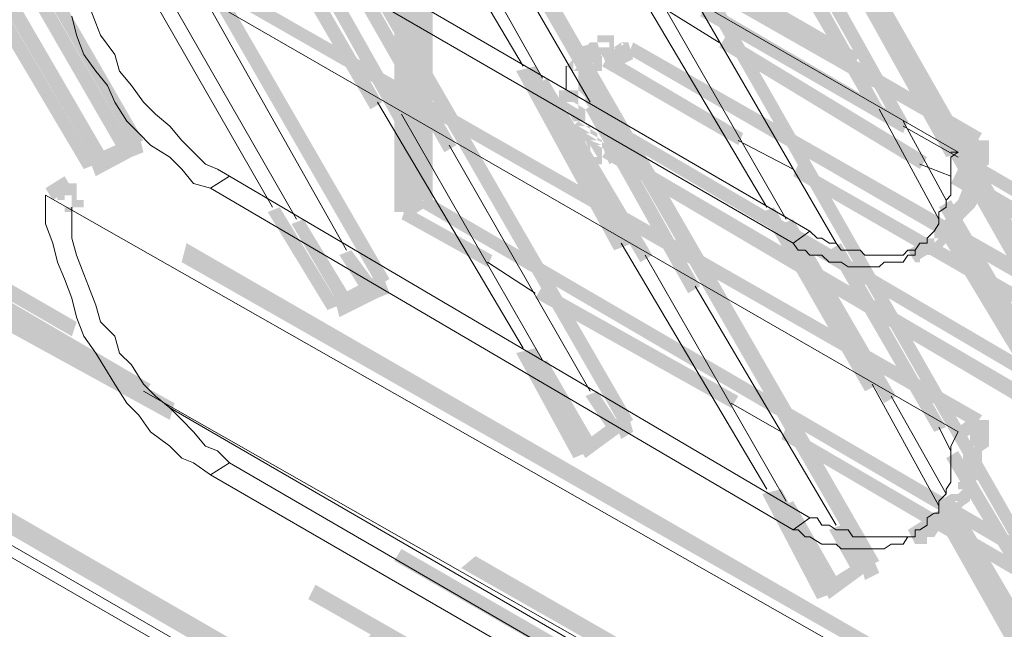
# Model space of a CAD drawing. Header units: millimetres. Extents: x -91 to 1961, y -1152 to 358.
# Tile 246 of 656: x 222.41 to 229.23, y 92.75 to 96.97. Entities that reach past the tile are written whole.
import ezdxf

# ---------------------------------------------------------------- set-up
doc = ezdxf.new("R2010")
doc.units = ezdxf.units.MM
doc.header["$MEASUREMENT"] = 0
doc.layers.get('0').update_dxf_attribs({"linetype": 'CONTINUOUS'})

msp = doc.modelspace()

# ---------------------------------------------------------------- hatches: boundary and pattern name
at = {"true_color": 0xaaaaaa}
h = msp.add_hatch(color=253, dxfattribs=at)
h.paths.add_polyline_path([(193.6224, 110.1673), (199.1318, 106.9907), (199.0987, 106.908), (193.5893, 110.0846)])
h.paths.add_polyline_path([(201.8948, 105.3693), (207.3876, 102.1928), (207.3545, 102.11), (201.8451, 105.2866)])
h.paths.add_polyline_path([(210.1506, 100.6376), (215.6599, 97.461), (215.6103, 97.3783), (210.1009, 100.5548)])
h.paths.add_polyline_path([(218.4063, 95.8396), (223.9157, 92.663), (223.833, 92.5803), (218.3567, 95.7569)])
h.paths.add_polyline_path([(226.6621, 91.1078), (232.1219, 87.9313), (232.0888, 87.8485), (226.5794, 91.0251)])
h.paths.add_polyline_path([(234.8848, 86.3099), (236.4897, 85.433), (236.44, 85.3503), (234.8352, 86.2272)])
h = msp.add_hatch(color=253, dxfattribs=at)
h.paths.add_polyline_path([(193.6224, 110.1177), (199.1318, 106.9411), (199.0987, 106.8584), (193.5893, 110.0349)])
h.paths.add_polyline_path([(201.8948, 105.3363), (207.3876, 102.1597), (207.3545, 102.077), (201.8451, 105.2535)])
h.paths.add_polyline_path([(210.1506, 100.5879), (215.6599, 97.4114), (215.6103, 97.3286), (210.1009, 100.5052)])
h.paths.add_polyline_path([(218.4063, 95.8065), (223.9157, 92.6299), (223.833, 92.5472), (218.3567, 95.7238)])
h.paths.add_polyline_path([(226.6621, 91.0582), (232.1219, 87.8816), (232.0888, 87.7989), (226.5794, 90.9755)])
h.paths.add_polyline_path([(234.8848, 86.2768), (236.4897, 85.3834), (236.44, 85.3007), (234.8352, 86.1941)])
h = msp.add_hatch(color=253, dxfattribs=at)
h.paths.add_polyline_path([(236.44, 91.902), (230.9472, 95.0786), (230.9803, 95.1778), (236.4897, 92.0013)])
h.paths.add_polyline_path([(228.1842, 96.6503), (222.6749, 99.8269), (222.7245, 99.9096), (228.2339, 96.733)])
h.paths.add_polyline_path([(219.9285, 101.4317), (214.4191, 104.6083), (214.4687, 104.7076), (219.9781, 101.531)])
h.paths.add_polyline_path([(211.6727, 106.18), (206.1633, 109.3566), (206.246, 109.4393), (211.7554, 106.2628)])
h = msp.add_hatch(color=253, dxfattribs=at)
h.paths.add_polyline_path([(223.1878, 96.1043), (220.0112, 101.6137), (220.0939, 101.6468), (223.2705, 96.1374)])
h.paths.add_polyline_path([(218.4063, 104.3601), (216.1563, 108.215), (216.239, 108.2647), (218.5387, 104.4098)])
h = msp.add_hatch(color=253, dxfattribs=at)
h.paths.add_polyline_path([(200.7863, 107.5863), (206.2956, 104.4098), (206.246, 104.3105), (200.7366, 107.4871)])
h.paths.add_polyline_path([(209.0421, 102.7884), (214.5514, 99.6118), (214.5018, 99.5291), (209.009, 102.7057)])
h.paths.add_polyline_path([(217.2979, 98.0566), (222.8072, 94.88), (222.7741, 94.7808), (217.2648, 97.9573)])
h.paths.add_polyline_path([(225.5702, 93.2586), (230.6494, 90.3468), (230.5998, 90.2641), (225.4709, 93.1759)])
h = msp.add_hatch(color=253, dxfattribs=at)
h.paths.add_polyline_path([(230.517, 90.049), (225.0077, 93.2256), (225.0573, 93.3083), (230.5667, 90.1317)])
h.paths.add_polyline_path([(222.2613, 94.7808), (216.7519, 97.9573), (216.8015, 98.0566), (222.2943, 94.88)])
h.paths.add_polyline_path([(214.0055, 99.5291), (208.4961, 102.7057), (208.5292, 102.838), (214.0386, 99.6614)])
h.paths.add_polyline_path([(205.7331, 104.3105), (200.6539, 107.2885), (200.7035, 107.3713), (205.7828, 104.4098)])
h = msp.add_hatch(color=253, dxfattribs=at)
h.paths.add_polyline_path([(224.8919, 95.1282), (221.7153, 100.6376), (221.798, 100.6707), (224.9746, 95.1778)])
h.paths.add_polyline_path([(220.0939, 103.384), (217.8604, 107.2389), (217.9431, 107.2885), (220.2263, 103.4336)])
h = msp.add_hatch(color=253, dxfattribs=at)
h.paths.add_polyline_path([(229.9214, 89.8339), (224.4121, 92.9608), (224.4617, 93.0601), (229.9711, 89.9166)])
h.paths.add_polyline_path([(221.6656, 94.5822), (216.1563, 97.7588), (216.2059, 97.8415), (221.7153, 94.6649)])
h.paths.add_polyline_path([(213.4099, 99.314), (207.9005, 102.4906), (207.9501, 102.5898), (213.4429, 99.4133)])
h.paths.add_polyline_path([(205.1541, 104.0623), (200.0583, 107.0238), (200.1079, 107.1065), (205.1872, 104.145)])
h = msp.add_hatch(color=253, dxfattribs=at)
h.paths.add_polyline_path([(200.1079, 107.0734), (205.6173, 103.8969), (205.5677, 103.8141), (200.0583, 106.9907)])
h.paths.add_polyline_path([(208.3637, 102.292), (213.8731, 99.1155), (213.8235, 99.0162), (208.3306, 102.1928)])
h.paths.add_polyline_path([(216.6195, 97.5437), (222.1289, 94.3671), (222.0958, 94.2844), (216.5864, 97.461)])
h.paths.add_polyline_path([(224.8919, 92.7623), (229.9711, 89.8339), (229.9214, 89.7512), (224.7926, 92.663)])
h = msp.add_hatch(color=253, dxfattribs=at)
h.paths.add_polyline_path([(226.5794, 94.1521), (223.4028, 99.6614), (223.4856, 99.6945), (226.6621, 94.2017)])
h.paths.add_polyline_path([(221.798, 102.4079), (219.5479, 106.2628), (219.6307, 106.3124), (221.9138, 102.4575)])
h = msp.add_hatch(color=253, dxfattribs=at)
h.paths.add_polyline_path([(228.267, 93.1759), (225.0904, 98.6853), (225.1897, 98.7349), (228.3662, 93.2256)])
h.paths.add_polyline_path([(223.4856, 101.4317), (221.2355, 105.2866), (221.3348, 105.3363), (223.6179, 101.4813)])
h = msp.add_hatch(color=253, dxfattribs=at)
h.paths.add_polyline_path([(229.9711, 92.1667), (226.8276, 97.6761), (226.9103, 97.7092), (230.0538, 92.1998)])
h.paths.add_polyline_path([(225.2228, 100.4225), (222.9727, 104.3105), (223.0719, 104.3601), (225.3055, 100.4721)])
h = msp.add_hatch(color=253, dxfattribs=at)
h.paths.add_polyline_path([(229.9711, 94.2017), (226.8276, 99.6945), (226.9103, 99.7442), (230.0538, 94.2348)])
h.paths.add_polyline_path([(225.2228, 102.4575), (224.7099, 103.3013), (224.7926, 103.3509), (225.3055, 102.4906)])
for points in [[(220.9542, 99.5787), (223.0223, 96.0216), (222.9396, 95.972), (220.855, 99.5291)], [(221.2024, 99.5291), (223.1878, 96.1043), (223.105, 96.0547), (221.1197, 99.496)], [(229.028, 96.1043), (223.5352, 99.2313), (223.5683, 99.3636), (229.0777, 96.1871)], [(222.8569, 95.9389), (221.5829, 98.0897), (221.6656, 98.1393), (222.9396, 95.972)], [(225.14, 98.1724), (225.14, 95.7238), (225.2724, 95.7238), (225.2724, 98.1724)], [(225.0077, 98.0897), (225.0077, 96.3194), (225.14, 96.3194), (225.14, 98.0897)], [(224.8422, 96.3525), (224.1308, 97.5768), (224.2135, 97.6264), (224.9249, 96.4021)], [(228.3166, 96.3194), (227.5886, 97.5768), (227.6879, 97.6264), (228.3993, 96.3525)], [(224.379, 97.5768), (225.0904, 96.3194), (225.0077, 96.2698), (224.2963, 97.5437)], [(227.8534, 97.5437), (228.5648, 96.2698), (228.4821, 96.2367), (227.7706, 97.4941)], [(229.028, 94.1521), (223.5352, 97.2955), (223.5683, 97.3783), (229.0777, 94.2348)], [(224.7099, 97.3783), (225.4378, 96.1043), (225.3551, 96.0547), (224.6271, 97.3286)], [(228.2339, 97.3783), (228.9453, 96.0547), (228.8295, 96.0216), (228.1015, 97.3286)], [(228.5317, 96.1871), (227.1254, 96.9977), (227.175, 97.0805), (228.5648, 96.2698)], [(227.3074, 96.8654), (228.6971, 96.0216), (228.6475, 95.9389), (227.2577, 96.7827)], [(226.4471, 96.6999), (226.3312, 96.6503), (226.2816, 96.7827), (226.414, 96.8158)], [(226.6621, 96.6999), (226.4967, 96.6172), (226.4471, 96.733), (226.629, 96.8158)], [(230.0042, 94.7808), (226.629, 96.733), (226.6621, 96.8158), (230.0538, 94.88)], [(226.4967, 96.733), (227.4232, 96.1871), (227.3901, 96.1043), (226.4471, 96.6503)], [(226.5298, 95.3764), (225.8515, 96.6172), (225.9838, 96.6503), (226.6621, 95.426)], [(226.0665, 96.5676), (226.7945, 95.3433), (226.7118, 95.2936), (225.9838, 96.5179)], [(226.414, 96.4021), (227.1254, 95.1282), (227.0427, 95.0786), (226.3312, 96.3525)], [(225.0077, 96.3194), (225.0077, 95.6411), (225.14, 95.6411), (225.14, 96.3194)], [(223.2705, 96.0547), (223.1878, 96.0216), (223.1547, 96.1374), (223.2374, 96.1871)], [(226.6621, 96.0547), (226.4967, 95.972), (226.4471, 96.1043), (226.629, 96.1871)], [(226.6621, 96.1871), (230.0538, 94.2017), (230.0042, 94.119), (226.629, 96.1043)], [(228.9122, 96.1043), (229.028, 96.1871), (229.0777, 96.1043), (228.9453, 96.0216)], [(223.1878, 96.0216), (222.9396, 95.8892), (222.89, 96.0216), (223.1547, 96.1374)], [(229.8387, 94.0197), (226.4471, 96.0216), (226.4967, 96.1043), (229.8884, 94.119)], [(228.6971, 95.4591), (228.7468, 95.4591), (228.7468, 95.426), (228.7799, 95.4591), (228.7468, 95.4591), (228.7468, 95.5087), (228.7799, 95.5584), (228.8295, 95.5584), (228.8295, 95.5087), (228.8626, 95.5584), (228.8295, 95.5584), (228.8295, 95.5914), (228.8626, 95.5914), (228.9122, 95.6411), (228.8626, 95.6411), (228.8626, 95.6742), (228.9122, 95.7238), (228.9453, 95.7238), (228.9122, 95.6742), (228.9122, 95.7238), (228.9453, 95.8065), (228.9453, 95.8396), (228.9453, 95.8892), (228.9453, 95.9389), (228.9949, 95.9389), (229.028, 95.972), (228.9949, 95.972), (228.9949, 96.0216), (228.9949, 96.1043), (228.9949, 96.1374), (229.1273, 96.1374), (229.1273, 96.1043), (229.1273, 96.0216), (229.1273, 95.972), (229.0777, 95.9389), (229.028, 95.8892), (229.0777, 95.9389), (229.0777, 95.8892), (229.0777, 95.8396), (229.0777, 95.8065), (229.0777, 95.7569), (229.028, 95.6742), (229.028, 95.7238), (229.028, 95.6742), (228.9453, 95.5914), (228.9122, 95.5914), (228.9949, 95.6742), (228.9949, 95.6411), (228.9453, 95.5914), (228.9122, 95.5584), (228.9453, 95.5914), (228.9453, 95.5584), (228.9122, 95.5087), (228.8626, 95.4591), (228.8295, 95.426), (228.7799, 95.426), (228.8626, 95.5087), (228.8626, 95.4591), (228.8295, 95.426), (228.7799, 95.3764), (228.7468, 95.3433), (228.6971, 95.3433)], [(228.9453, 96.0547), (230.0042, 94.2017), (229.9214, 94.1521), (228.8626, 96.0216)], [(227.8037, 95.972), (229.8884, 94.7808), (229.8387, 94.698), (227.7706, 95.8892)], [(222.5921, 95.8065), (222.7245, 95.8892), (222.7741, 95.8065), (222.6418, 95.7238)], [(225.0573, 95.6742), (225.1897, 95.7569), (225.2228, 95.6742), (225.0904, 95.5914)], [(224.5444, 94.9627), (224.1308, 95.6411), (224.2135, 95.6742), (224.6271, 94.9958)], [(225.6529, 95.2606), (225.0573, 95.5914), (225.0904, 95.6742), (225.686, 95.3433)], [(228.267, 94.4002), (227.5556, 95.6411), (227.6383, 95.6742), (228.3662, 94.4499)], [(228.8626, 95.7238), (229.8056, 94.119), (229.7064, 94.0693), (228.7799, 95.6742)], [(221.1197, 95.6411), (223.4856, 94.3175), (223.4525, 94.2017), (221.07, 95.5087)], [(223.2705, 94.3671), (221.2355, 95.5584), (221.2851, 95.6411), (223.3201, 94.4499)], [(224.379, 95.5914), (224.7099, 95.0455), (224.6271, 94.9958), (224.2963, 95.5584)], [(227.7706, 95.5914), (228.4821, 94.3671), (228.3993, 94.3175), (227.6879, 95.5584)], [(229.6733, 94.0197), (228.7468, 95.5584), (228.8295, 95.5914), (229.756, 94.0693)], [(229.028, 92.1667), (223.5352, 95.2936), (223.5683, 95.426), (229.0777, 92.2494)], [(228.1015, 95.426), (228.8295, 94.1521), (228.7468, 94.119), (228.0188, 95.3764)], [(228.5648, 95.3764), (228.6971, 95.4591), (228.7468, 95.3764), (228.6144, 95.2936)], [(224.7099, 95.3764), (224.8919, 95.1282), (224.7926, 95.0786), (224.6271, 95.3433)], [(224.9746, 95.0786), (224.8919, 95.0455), (224.8422, 95.1778), (224.9249, 95.2109)], [(224.8919, 95.0455), (224.6271, 94.9131), (224.5941, 95.0455), (224.8422, 95.1778)], [(227.3405, 94.2844), (225.9838, 95.0455), (226.0334, 95.1282), (227.3901, 94.3671)], [(226.2485, 93.937), (225.8515, 94.6649), (225.9838, 94.698), (226.3643, 93.9866)], [(226.0665, 94.6153), (226.414, 94.0197), (226.3312, 93.9866), (225.9838, 94.5822)], [(226.414, 94.4002), (226.5794, 94.1521), (226.4967, 94.119), (226.3312, 94.3671)], [(226.5794, 94.119), (226.3312, 93.937), (226.2816, 94.0197), (226.5298, 94.2017)], [(226.6621, 94.119), (226.5794, 94.0693), (226.5298, 94.2017), (226.629, 94.2348)], [(228.9122, 94.1521), (229.028, 94.2348), (229.0777, 94.1521), (228.9453, 94.0693)], [(228.9122, 93.9866), (229.9711, 92.1998), (229.8884, 92.1667), (228.8295, 93.937)], [(227.9361, 92.9608), (227.5556, 93.6888), (227.6879, 93.7219), (228.0684, 93.0105)], [(227.7706, 93.6392), (228.1015, 93.0601), (228.0188, 93.0105), (227.6879, 93.6061)], [(228.8626, 93.6888), (229.8056, 92.084), (229.7064, 92.0343), (228.7799, 93.6392)], [(229.6236, 92.0013), (228.7468, 93.5564), (228.8295, 93.6061), (229.7064, 92.0343)], [(228.5648, 93.4406), (228.6971, 93.5234), (228.7468, 93.4406), (228.6144, 93.3414)], [(228.1015, 93.4737), (228.267, 93.1759), (228.1842, 93.1428), (228.0188, 93.4406)], [(228.267, 93.1428), (228.0188, 92.9608), (227.9692, 93.0601), (228.2339, 93.2256)], [(228.3662, 93.1428), (228.267, 93.0932), (228.2339, 93.2256), (228.3166, 93.2586)]]:
    msp.add_hatch(color=253, dxfattribs=at).paths.add_polyline_path(points)
h = msp.add_hatch(color=253, dxfattribs=at)
h.paths.add_polyline_path([(226.629, 96.6999), (226.5794, 96.6999), (226.5794, 96.8158), (226.629, 96.8158)])
h.paths.add_polyline_path([(226.5794, 96.733), (226.5298, 96.7827), (226.5794, 96.8158), (226.629, 96.7827)])
h.paths.add_polyline_path([(226.5298, 96.733), (226.4967, 96.733), (226.4967, 96.8654), (226.5298, 96.8654)])
h.paths.add_polyline_path([(226.4967, 96.733), (226.4471, 96.733), (226.4471, 96.8654), (226.4967, 96.8654)])
h.paths.add_polyline_path([(226.4471, 96.733), (226.414, 96.733), (226.414, 96.8654), (226.4471, 96.8654)])
h.paths.add_polyline_path([(226.4967, 96.8158), (226.4967, 96.7827), (226.3643, 96.7827), (226.3643, 96.8158)])
h = msp.add_hatch(color=253, dxfattribs=at)
h.paths.add_polyline_path([(226.414, 96.6999), (226.3643, 96.6999), (226.4471, 96.7827), (226.4471, 96.733), (226.3643, 96.6503), (226.3312, 96.6503), (226.414, 96.733), (226.414, 96.6999), (226.414, 96.6503), (226.414, 96.6172), (226.414, 96.5676), (226.414, 96.5179), (226.414, 96.4849), (226.3643, 96.4849), (226.414, 96.4352), (226.4471, 96.4352), (226.4471, 96.4021), (226.414, 96.4021), (226.4471, 96.3525), (226.4967, 96.3525), (226.5298, 96.2698), (226.414, 96.2367), (226.3643, 96.3194), (226.414, 96.3194), (226.3643, 96.3525), (226.3312, 96.4021), (226.3312, 96.4352), (226.3643, 96.4021), (226.3312, 96.4352), (226.2816, 96.4849), (226.2816, 96.5179), (226.2816, 96.5676), (226.2816, 96.6172), (226.2816, 96.6503), (226.2816, 96.6999), (226.2816, 96.733), (226.3312, 96.7827), (226.3643, 96.7827), (226.3312, 96.733), (226.3312, 96.7827), (226.3643, 96.8158), (226.414, 96.8158)])
h.paths.add_polyline_path([(226.4967, 96.2698), (226.5298, 96.2367), (226.5794, 96.1871), (226.629, 96.1374), (226.5794, 96.1871), (226.629, 96.1871), (226.629, 96.0547), (226.5794, 96.0547), (226.5794, 96.1043), (226.5298, 96.1374), (226.4967, 96.1871), (226.4471, 96.2367)])
h = msp.add_hatch(color=253, dxfattribs=at)
h.paths.add_polyline_path([(226.4471, 96.6172), (226.414, 96.6172), (226.3643, 96.6999), (226.3643, 96.733), (226.4967, 96.733), (226.4967, 96.6999), (226.414, 96.733), (226.4471, 96.733)])
h.paths.add_polyline_path([(226.414, 96.6503), (226.3643, 96.6503), (226.3643, 96.7827), (226.414, 96.7827)])
h.paths.add_polyline_path([(226.3643, 96.6503), (226.3312, 96.6503), (226.3312, 96.7827), (226.3643, 96.7827)])
h.paths.add_polyline_path([(226.3312, 96.6503), (226.2816, 96.6503), (226.2816, 96.7827), (226.3312, 96.7827)])
h = msp.add_hatch(color=253, dxfattribs=at)
h.paths.add_polyline_path([(226.3643, 96.733), (226.3643, 96.6999), (226.2816, 96.6172), (226.2485, 96.6172), (226.2485, 96.733), (226.2816, 96.733), (226.2485, 96.6999), (226.2485, 96.733)])
h.paths.add_polyline_path([(226.2816, 96.6503), (226.2485, 96.6172), (226.1989, 96.6503), (226.2485, 96.6999)])
h = msp.add_hatch(color=253, dxfattribs=at)
h.paths.add_polyline_path([(226.2816, 96.4849), (226.2816, 96.4352), (226.2816, 96.4021), (226.2816, 96.3525), (226.1989, 96.4021), (226.2485, 96.4021), (226.3312, 96.3525), (226.3312, 96.3194), (226.3312, 96.2698), (226.1989, 96.2698), (226.1989, 96.3194), (226.1989, 96.3525), (226.2485, 96.2698), (226.1989, 96.2698), (226.1493, 96.3525), (226.1493, 96.4021), (226.1493, 96.4352), (226.1493, 96.4849)])
h.paths.add_polyline_path([(226.2816, 96.2698), (226.3312, 96.2367), (226.3643, 96.2367), (226.3643, 96.1871), (226.2816, 96.2367), (226.3312, 96.2367), (226.414, 96.1871), (226.414, 96.1374), (226.3312, 96.1871), (226.3643, 96.1871), (226.4471, 96.1374), (226.4471, 96.1043), (226.3643, 96.1374), (226.414, 96.1374), (226.4967, 96.1043), (226.4967, 96.0547), (226.414, 96.1043), (226.4471, 96.1043), (226.4471, 95.972), (226.414, 95.972), (226.3643, 96.0547), (226.3643, 96.1043), (226.414, 96.0216), (226.3643, 96.0216), (226.3312, 96.1043), (226.3312, 96.1374), (226.3643, 96.0547), (226.3312, 96.0547), (226.2816, 96.1374), (226.2816, 96.1871), (226.3312, 96.1043), (226.2816, 96.1043), (226.2485, 96.1871), (226.2485, 96.2367), (226.2816, 96.1871), (226.2485, 96.2367)])
h = msp.add_hatch(color=253, dxfattribs=at)
h.paths.add_polyline_path([(239.8317, 89.6685), (234.3223, 92.845), (234.372, 92.9278), (239.8813, 89.7512)])
h.paths.add_polyline_path([(231.5759, 94.4002), (228.9122, 95.972), (228.9453, 96.0547), (231.6255, 94.4995)])
h = msp.add_hatch(color=253, dxfattribs=at)
h.paths.add_polyline_path([(228.9122, 95.9389), (234.4216, 92.7127), (234.372, 92.6299), (228.8626, 95.8396)])
h.paths.add_polyline_path([(237.168, 91.1409), (239.749, 89.6685), (239.7159, 89.5857), (237.1184, 91.0582)])
h = msp.add_hatch(color=253, dxfattribs=at)
h.paths.add_polyline_path([(222.8072, 95.8396), (222.8072, 95.8065), (222.6749, 95.8065), (222.6749, 95.8396)])
h.paths.add_polyline_path([(222.8072, 95.8065), (222.8072, 95.7569), (222.6749, 95.7569), (222.6749, 95.8065)])
h.paths.add_polyline_path([(222.8072, 95.7569), (222.8072, 95.7238), (222.6749, 95.7238), (222.6749, 95.7569)])
h.paths.add_polyline_path([(222.7245, 95.7569), (222.7741, 95.7569), (222.7741, 95.6411), (222.7245, 95.6411)])
h.paths.add_polyline_path([(222.8569, 95.7238), (222.8569, 95.6742), (222.7245, 95.6742), (222.7245, 95.7238)])
h = msp.add_hatch(color=253, dxfattribs=at)
h.paths.add_polyline_path([(225.2228, 95.7569), (230.7321, 92.5472), (230.6825, 92.4645), (225.1897, 95.6742)])
h.paths.add_polyline_path([(233.4785, 90.9755), (238.9879, 87.7989), (238.9548, 87.7162), (233.4455, 90.8928)])
h = msp.add_hatch(color=253, dxfattribs=at)
h.paths.add_polyline_path([(228.6144, 95.426), (228.6475, 95.426), (228.6475, 95.2936), (228.6144, 95.2936)])
h.paths.add_polyline_path([(228.6144, 95.3764), (228.6144, 95.426), (228.6475, 95.4591), (228.6971, 95.4591), (228.6971, 95.3433), (228.6475, 95.3433), (228.7468, 95.426), (228.7468, 95.3764)])
h = msp.add_hatch(color=253, dxfattribs=at)
h.paths.add_polyline_path([(228.6971, 93.5234), (228.7468, 93.5234), (228.7468, 93.4737), (228.7799, 93.5234), (228.8295, 93.4737), (228.7799, 93.4406), (228.7468, 93.391), (228.6971, 93.391)])
h.paths.add_polyline_path([(228.7799, 93.5234), (228.8295, 93.5564), (228.8626, 93.6061), (228.9122, 93.5564), (228.8626, 93.5234), (228.8295, 93.4737)])
h.paths.add_polyline_path([(228.8626, 93.6061), (228.9122, 93.6392), (228.8626, 93.6392), (228.8626, 93.6888), (228.9122, 93.6888), (228.9453, 93.7219), (228.9122, 93.7219), (228.9122, 93.7715), (228.9453, 93.7715), (228.9949, 93.8212), (228.9453, 93.8212), (228.9453, 93.8543), (228.9453, 93.9039), (228.9453, 93.9866), (228.9949, 93.9866), (229.028, 94.0197), (228.9949, 94.0197), (228.9949, 94.0693), (228.9949, 94.119), (228.9949, 94.2017), (229.1273, 94.2017), (229.1273, 94.119), (229.1273, 94.0693), (229.1273, 94.0197), (229.0777, 93.9866), (229.028, 93.937), (229.0777, 93.9866), (229.0777, 93.9039), (229.0777, 93.8543), (229.0777, 93.8212), (229.028, 93.7715), (228.9949, 93.7219), (229.028, 93.7715), (229.028, 93.7219), (228.9949, 93.6888), (228.9453, 93.6392), (228.9949, 93.6888), (228.9949, 93.6392), (228.9453, 93.6061), (228.9122, 93.5564)])
h = msp.add_hatch(color=253, dxfattribs=at)
h.paths.add_polyline_path([(239.7159, 87.1206), (234.2065, 90.2971), (234.2396, 90.3799), (239.749, 87.2033)])
h.paths.add_polyline_path([(231.4436, 91.8689), (227.6879, 94.0693), (227.721, 94.1521), (231.4932, 91.9516)])
h = msp.add_hatch(color=253, dxfattribs=at)
h.paths.add_polyline_path([(228.6144, 93.4737), (228.6475, 93.4737), (228.6475, 93.3414), (228.6144, 93.3414)])
h.paths.add_polyline_path([(228.6475, 93.4737), (228.6971, 93.4737), (228.6971, 93.3414), (228.6475, 93.3414)])
h.paths.add_polyline_path([(228.6475, 93.4406), (228.6475, 93.4737), (228.7799, 93.4737), (228.7799, 93.4406)])

# ---------------------------------------------------------------- linework, layer by layer
at = {"color": 7, "linetype": 'Continuous', "lineweight": 5}
for points in [[(236.2746, 85.3007), (193.4239, 110.0349), (193.4239, 110.0349)], [(223.7337, 95.8065), (223.8661, 95.8892), (223.8661, 95.8892)], [(227.7706, 95.426), (227.8864, 95.5087), (227.8864, 95.5087)], [(228.4821, 91.4387), (223.2705, 94.4002), (223.2705, 94.4002)], [(223.4525, 94.2844), (228.3662, 91.4387), (228.3662, 91.4387)], [(223.7337, 93.8212), (223.8661, 93.9039), (223.8661, 93.9039)], [(227.7706, 93.4406), (227.8864, 93.5234), (227.8864, 93.5234)]]:
    msp.add_lwpolyline(points, dxfattribs=at)
at = {"color": 7, "linetype": 'Continuous', "lineweight": 20}
for points in [[(193.5066, 109.9026), (236.3573, 85.1683), (236.3573, 85.1683)], [(222.5921, 99.6945), (228.9122, 96.0547), (228.9122, 96.0547)], [(225.9011, 96.6503), (224.8919, 98.3544), (224.8919, 98.3544)], [(225.0573, 98.3048), (226.0334, 96.5676), (226.0334, 96.5676)], [(225.3882, 98.0897), (226.3643, 96.4021), (226.3643, 96.4021)], [(223.8661, 97.8415), (227.8864, 95.5087), (227.8864, 95.5087)], [(222.5921, 97.7588), (228.9122, 94.119), (228.9122, 94.119)], [(227.7706, 95.426), (223.7337, 97.7588), (223.7337, 97.7588)], [(224.1639, 95.6742), (223.1878, 97.3783), (223.1878, 97.3783)], [(227.5886, 95.6742), (226.5794, 97.3783), (226.5794, 97.3783)], [(223.3532, 97.2955), (224.3293, 95.5914), (224.3293, 95.5914)], [(226.7449, 97.2955), (227.721, 95.5914), (227.721, 95.5914)], [(223.7006, 97.1136), (224.6768, 95.3764), (224.6768, 95.3764)], [(227.0923, 97.1136), (228.0684, 95.426), (228.0684, 95.426)], [(222.89, 97.0805), (222.9396, 96.9481), (222.9396, 96.9481)], [(222.7741, 96.9977), (222.8072, 96.8654), (222.8072, 96.8654)], [(226.9103, 97.0308), (227.2577, 96.8158), (227.2577, 96.8158)], [(222.9396, 96.9481), (222.9727, 96.8654), (222.9727, 96.8654)], [(222.8072, 96.8654), (222.8569, 96.733), (222.8569, 96.733)], [(222.9727, 96.8654), (223.0719, 96.733), (223.0719, 96.733)], [(222.8569, 96.733), (222.9396, 96.6172), (222.9396, 96.6172)], [(223.0719, 96.733), (223.105, 96.6172), (223.105, 96.6172)], [(226.1989, 96.6503), (226.1989, 96.6172), (226.1989, 96.6172)], [(222.9396, 96.6172), (223.0223, 96.5179), (223.0223, 96.5179)], [(223.105, 96.6172), (223.1878, 96.5179), (223.1878, 96.5179)], [(226.1989, 96.6172), (226.1989, 96.5676), (226.1989, 96.5676)], [(226.1989, 96.5676), (226.1989, 96.5179), (226.1989, 96.5179)], [(223.0223, 96.5179), (223.0719, 96.4021), (223.0719, 96.4021)], [(223.1878, 96.5179), (223.2705, 96.4021), (223.2705, 96.4021)], [(226.1989, 96.5179), (226.1989, 96.4849), (226.1989, 96.4849)], [(223.0719, 96.4021), (223.1547, 96.2698), (223.1547, 96.2698)], [(223.2705, 96.4021), (223.3532, 96.3194), (223.3532, 96.3194)], [(225.9011, 94.698), (224.8919, 96.4021), (224.8919, 96.4021)], [(223.3532, 96.3194), (223.4525, 96.2367), (223.4525, 96.2367)], [(225.0573, 96.3194), (226.0334, 94.6153), (226.0334, 94.6153)], [(228.7799, 95.5914), (228.3662, 96.3525), (228.3662, 96.3525)], [(223.1547, 96.2698), (223.2374, 96.1871), (223.2374, 96.1871)], [(223.4525, 96.2367), (223.5352, 96.1374), (223.5352, 96.1374)], [(228.5317, 96.2698), (228.8295, 95.7238), (228.8295, 95.7238)], [(228.9122, 96.0216), (228.5317, 96.2367), (228.5317, 96.2367)], [(223.2374, 96.1871), (223.3201, 96.1043), (223.3201, 96.1043)], [(223.3201, 96.1043), (223.4525, 96.0216), (223.4525, 96.0216)], [(223.5352, 96.1374), (223.6179, 96.0547), (223.6179, 96.0547)], [(225.3882, 96.1043), (226.3643, 94.4002), (226.3643, 94.4002)], [(227.3901, 96.1374), (227.7706, 95.9389), (227.7706, 95.9389)], [(223.4525, 96.0216), (223.5352, 95.9389), (223.5352, 95.9389)], [(223.6179, 96.0547), (223.7006, 95.972), (223.7006, 95.972)], [(228.8626, 96.0216), (228.9122, 96.0547), (228.9122, 96.0547)], [(228.8626, 96.0547), (228.9122, 96.0547), (228.9122, 96.0547)], [(228.8626, 95.9389), (228.8626, 96.0216), (228.8626, 96.0216)], [(223.7006, 95.972), (223.7834, 95.9389), (223.7834, 95.9389)], [(228.6475, 95.972), (228.8626, 95.8892), (228.8626, 95.8892)], [(223.5352, 95.9389), (223.6179, 95.8396), (223.6179, 95.8396)], [(223.7834, 95.9389), (223.8661, 95.8892), (223.8661, 95.8892)], [(223.8661, 95.8892), (227.8864, 93.5234), (227.8864, 93.5234)], [(228.8626, 95.8892), (228.8626, 95.9389), (228.8626, 95.9389)], [(228.8626, 95.8396), (228.8626, 95.8892), (228.8626, 95.8892)], [(223.6179, 95.8396), (223.7337, 95.8065), (223.7337, 95.8065)], [(228.8626, 95.8065), (228.8626, 95.8396), (228.8626, 95.8396)], [(222.5921, 95.7569), (228.9122, 92.1667), (228.9122, 92.1667)], [(222.5921, 95.7569), (222.5921, 95.6742), (222.5921, 95.6742)], [(227.7706, 93.4406), (223.7337, 95.8065), (223.7337, 95.8065)], [(228.8295, 95.7238), (228.8626, 95.7569), (228.8626, 95.7569)], [(228.8626, 95.7569), (228.8626, 95.8065), (228.8626, 95.8065)], [(222.5921, 95.6742), (222.5921, 95.5584), (222.5921, 95.5584)], [(222.7741, 95.6742), (222.7741, 95.5914), (222.7741, 95.5914)], [(228.7799, 95.6411), (228.8295, 95.6742), (228.8295, 95.6742)], [(228.8295, 95.6742), (228.8295, 95.7238), (228.8295, 95.7238)], [(228.7799, 95.5914), (228.7799, 95.6411), (228.7799, 95.6411)], [(222.5921, 95.5584), (222.6418, 95.426), (222.6418, 95.426)], [(222.7741, 95.5914), (222.7741, 95.4591), (222.7741, 95.4591)], [(228.7468, 95.5087), (228.7799, 95.5584), (228.7799, 95.5584)], [(228.7799, 95.5584), (228.7799, 95.5914), (228.7799, 95.5914)], [(227.8864, 95.5087), (227.9361, 95.4591), (227.9361, 95.4591)], [(228.6971, 95.4591), (228.7468, 95.5087), (228.7468, 95.5087)], [(222.6418, 95.426), (222.6749, 95.2936), (222.6749, 95.2936)], [(222.7741, 95.4591), (222.8072, 95.3433), (222.8072, 95.3433)], [(227.5886, 93.7219), (226.5794, 95.426), (226.5794, 95.426)], [(227.7706, 95.426), (227.8037, 95.3764), (227.8037, 95.3764)], [(227.9361, 95.4591), (227.9692, 95.4591), (227.9692, 95.4591)], [(227.9692, 95.4591), (228.0188, 95.426), (228.0188, 95.426)], [(228.0188, 95.426), (228.0684, 95.426), (228.0684, 95.426)], [(228.0684, 95.426), (228.1015, 95.3764), (228.1015, 95.3764)], [(228.6144, 95.3764), (228.6475, 95.426), (228.6475, 95.426)], [(228.6475, 95.426), (228.6971, 95.426), (228.6971, 95.426)], [(228.6971, 95.426), (228.6971, 95.4591), (228.6971, 95.4591)], [(222.8072, 95.3433), (222.8569, 95.2109), (222.8569, 95.2109)], [(226.7449, 95.3433), (227.721, 93.6392), (227.721, 93.6392)], [(227.8037, 95.3764), (227.8534, 95.3764), (227.8534, 95.3764)], [(227.8534, 95.3764), (227.8864, 95.3433), (227.8864, 95.3433)], [(227.8864, 95.3433), (227.9692, 95.3433), (227.9692, 95.3433)], [(227.9692, 95.3433), (228.0188, 95.2936), (228.0188, 95.2936)], [(228.1015, 95.3764), (228.1512, 95.3764), (228.1512, 95.3764)], [(228.1512, 95.3764), (228.1842, 95.3764), (228.1842, 95.3764)], [(228.1842, 95.3764), (228.2339, 95.3764), (228.2339, 95.3764)], [(228.2339, 95.3764), (228.267, 95.3433), (228.267, 95.3433)], [(228.267, 95.3433), (228.3166, 95.3433), (228.3166, 95.3433)], [(228.3166, 95.3433), (228.3662, 95.3433), (228.3662, 95.3433)], [(228.3662, 95.3433), (228.3993, 95.3433), (228.3993, 95.3433)], [(228.3993, 95.3433), (228.449, 95.3433), (228.449, 95.3433)], [(228.449, 95.3433), (228.4821, 95.3433), (228.4821, 95.3433)], [(228.4821, 95.3433), (228.5317, 95.3433), (228.5317, 95.3433)], [(228.5317, 95.3433), (228.5648, 95.3764), (228.5648, 95.3764)], [(228.5317, 95.2936), (228.5648, 95.3433), (228.5648, 95.3433)], [(228.5648, 95.3764), (228.6144, 95.3764), (228.6144, 95.3764)], [(228.5648, 95.3433), (228.6144, 95.3433), (228.6144, 95.3433)], [(228.6144, 95.3433), (228.6144, 95.3764), (228.6144, 95.3764)], [(222.6749, 95.2936), (222.7245, 95.1778), (222.7245, 95.1778)], [(225.9838, 95.0786), (225.6529, 95.2936), (225.6529, 95.2936)], [(228.0188, 95.2936), (228.0684, 95.2936), (228.0684, 95.2936)], [(228.0684, 95.2936), (228.1015, 95.2936), (228.1015, 95.2936)], [(228.1015, 95.2936), (228.1512, 95.2606), (228.1512, 95.2606)], [(228.3662, 95.2606), (228.3993, 95.2936), (228.3993, 95.2936)], [(228.3993, 95.2936), (228.449, 95.2936), (228.449, 95.2936)], [(228.449, 95.2936), (228.4821, 95.2936), (228.4821, 95.2936)], [(228.4821, 95.2936), (228.5317, 95.2936), (228.5317, 95.2936)], [(222.8569, 95.2109), (222.89, 95.1282), (222.89, 95.1282)], [(228.1512, 95.2606), (228.1842, 95.2606), (228.1842, 95.2606)], [(228.1842, 95.2606), (228.2339, 95.2606), (228.2339, 95.2606)], [(228.2339, 95.2606), (228.267, 95.2606), (228.267, 95.2606)], [(228.267, 95.2606), (228.3166, 95.2606), (228.3166, 95.2606)], [(228.3166, 95.2606), (228.3662, 95.2606), (228.3662, 95.2606)], [(222.7245, 95.1778), (222.7741, 95.0455), (222.7741, 95.0455)], [(222.89, 95.1282), (222.9396, 94.9958), (222.9396, 94.9958)], [(227.0923, 95.1282), (228.0684, 93.4737), (228.0684, 93.4737)], [(222.7741, 95.0455), (222.8072, 94.9131), (222.8072, 94.9131)], [(222.9396, 94.9958), (222.9727, 94.88), (222.9727, 94.88)], [(222.8072, 94.9131), (222.8569, 94.7808), (222.8569, 94.7808)], [(222.9727, 94.88), (223.0719, 94.7808), (223.0719, 94.7808)], [(222.8569, 94.7808), (222.9396, 94.6649), (222.9396, 94.6649)], [(223.0719, 94.7808), (223.105, 94.6649), (223.105, 94.6649)], [(222.9396, 94.6649), (223.0223, 94.5326), (223.0223, 94.5326)], [(223.105, 94.6649), (223.1878, 94.5822), (223.1878, 94.5822)], [(223.1878, 94.5822), (223.2705, 94.4499), (223.2705, 94.4499)], [(223.0223, 94.5326), (223.0719, 94.4499), (223.0719, 94.4499)], [(223.0719, 94.4499), (223.1547, 94.3175), (223.1547, 94.3175)], [(223.2705, 94.4499), (223.3532, 94.3671), (223.3532, 94.3671)], [(228.7799, 93.6061), (228.3166, 94.4499), (228.3166, 94.4499)], [(223.1547, 94.3175), (223.2374, 94.2348), (223.2374, 94.2348)], [(223.3532, 94.3671), (223.4525, 94.2844), (223.4525, 94.2844)], [(227.6879, 94.119), (227.3405, 94.3175), (227.3405, 94.3175)], [(228.449, 94.3671), (228.8295, 93.6888), (228.8295, 93.6888)], [(223.4525, 94.2844), (223.5352, 94.2017), (223.5352, 94.2017)], [(223.2374, 94.2348), (223.3201, 94.119), (223.3201, 94.119)], [(223.5352, 94.2017), (223.6179, 94.119), (223.6179, 94.119)], [(223.3201, 94.119), (223.4525, 94.0197), (223.4525, 94.0197)], [(223.6179, 94.119), (223.7006, 94.0197), (223.7006, 94.0197)], [(228.7799, 94.1521), (228.8626, 93.9866), (228.8626, 93.9866)], [(228.8626, 94.0197), (228.9122, 94.119), (228.9122, 94.119)], [(223.4525, 94.0197), (223.5352, 93.937), (223.5352, 93.937)], [(223.7006, 94.0197), (223.7834, 93.9866), (223.7834, 93.9866)], [(223.7834, 93.9866), (223.8661, 93.9039), (223.8661, 93.9039)], [(228.8626, 93.9866), (228.8626, 94.0197), (228.8626, 94.0197)], [(228.8626, 93.937), (228.8626, 93.9866), (228.8626, 93.9866)], [(223.5352, 93.937), (223.6179, 93.9039), (223.6179, 93.9039)], [(223.6179, 93.9039), (223.7337, 93.8212), (223.7337, 93.8212)], [(223.8661, 93.9039), (227.8864, 91.5711), (227.8864, 91.5711)], [(228.8626, 93.9039), (228.8626, 93.937), (228.8626, 93.937)], [(228.8626, 93.8543), (228.8626, 93.9039), (228.8626, 93.9039)], [(228.8626, 93.7715), (228.8626, 93.8543), (228.8626, 93.8543)], [(227.7706, 91.4884), (223.7337, 93.8212), (223.7337, 93.8212)], [(228.8295, 93.7219), (228.8626, 93.7715), (228.8626, 93.7715)], [(228.8295, 93.6888), (228.8295, 93.7219), (228.8295, 93.7219)], [(228.7799, 93.6392), (228.8295, 93.6888), (228.8295, 93.6888)], [(228.7799, 93.6061), (228.7799, 93.6392), (228.7799, 93.6392)], [(228.7799, 93.5564), (228.7799, 93.6061), (228.7799, 93.6061)], [(227.8864, 93.5234), (227.9361, 93.5234), (227.9361, 93.5234)], [(227.9361, 93.5234), (227.9692, 93.4737), (227.9692, 93.4737)], [(228.6971, 93.5234), (228.7468, 93.5564), (228.7468, 93.5564)], [(228.6971, 93.4737), (228.6971, 93.5234), (228.6971, 93.5234)], [(228.7468, 93.5564), (228.7799, 93.5564), (228.7799, 93.5564)], [(227.7706, 93.4406), (227.8037, 93.4406), (227.8037, 93.4406)], [(227.8037, 93.4406), (227.8534, 93.391), (227.8534, 93.391)], [(227.9692, 93.4737), (228.0188, 93.4737), (228.0188, 93.4737)], [(228.0188, 93.4737), (228.0684, 93.4406), (228.0684, 93.4406)], [(228.0684, 93.4406), (228.1015, 93.4406), (228.1015, 93.4406)], [(228.1015, 93.4406), (228.1512, 93.4406), (228.1512, 93.4406)], [(228.1512, 93.4406), (228.1842, 93.391), (228.1842, 93.391)], [(228.6144, 93.391), (228.6144, 93.4406), (228.6144, 93.4406)], [(228.6144, 93.391), (228.6144, 93.4406), (228.6144, 93.4406)], [(228.6144, 93.4406), (228.6475, 93.4406), (228.6475, 93.4406)], [(228.6475, 93.4406), (228.6971, 93.4737), (228.6971, 93.4737)], [(227.8534, 93.391), (227.8864, 93.391), (227.8864, 93.391)], [(227.8864, 93.391), (227.9692, 93.3414), (227.9692, 93.3414)], [(228.1842, 93.391), (228.2339, 93.391), (228.2339, 93.391)], [(228.2339, 93.391), (228.267, 93.391), (228.267, 93.391)], [(228.267, 93.391), (228.3166, 93.391), (228.3166, 93.391)], [(228.3166, 93.391), (228.3662, 93.391), (228.3662, 93.391)], [(228.3662, 93.391), (228.3993, 93.391), (228.3993, 93.391)], [(228.3993, 93.391), (228.449, 93.391), (228.449, 93.391)], [(228.449, 93.391), (228.4821, 93.391), (228.4821, 93.391)], [(228.4821, 93.391), (228.5317, 93.391), (228.5317, 93.391)], [(228.5317, 93.391), (228.5648, 93.391), (228.5648, 93.391)], [(228.5317, 93.3414), (228.5648, 93.391), (228.5648, 93.391)], [(228.5648, 93.391), (228.6144, 93.391), (228.6144, 93.391)], [(228.5648, 93.391), (228.6144, 93.391), (228.6144, 93.391)], [(227.9692, 93.3414), (228.0188, 93.3414), (228.0188, 93.3414)], [(228.0188, 93.3414), (228.0684, 93.3414), (228.0684, 93.3414)], [(228.0684, 93.3414), (228.1015, 93.3083), (228.1015, 93.3083)], [(228.1015, 93.3083), (228.1512, 93.3083), (228.1512, 93.3083)], [(228.1512, 93.3083), (228.1842, 93.3083), (228.1842, 93.3083)], [(228.1842, 93.3083), (228.2339, 93.3083), (228.2339, 93.3083)], [(228.2339, 93.3083), (228.267, 93.3083), (228.267, 93.3083)], [(228.267, 93.3083), (228.3166, 93.3083), (228.3166, 93.3083)], [(228.3166, 93.3083), (228.3662, 93.3083), (228.3662, 93.3083)], [(228.3662, 93.3083), (228.3993, 93.3083), (228.3993, 93.3083)], [(228.3993, 93.3083), (228.449, 93.3414), (228.449, 93.3414)], [(228.449, 93.3414), (228.4821, 93.3414), (228.4821, 93.3414)], [(228.4821, 93.3414), (228.5317, 93.3414), (228.5317, 93.3414)]]:
    msp.add_lwpolyline(points, dxfattribs=at)

doc.saveas('drawing.dxf')
